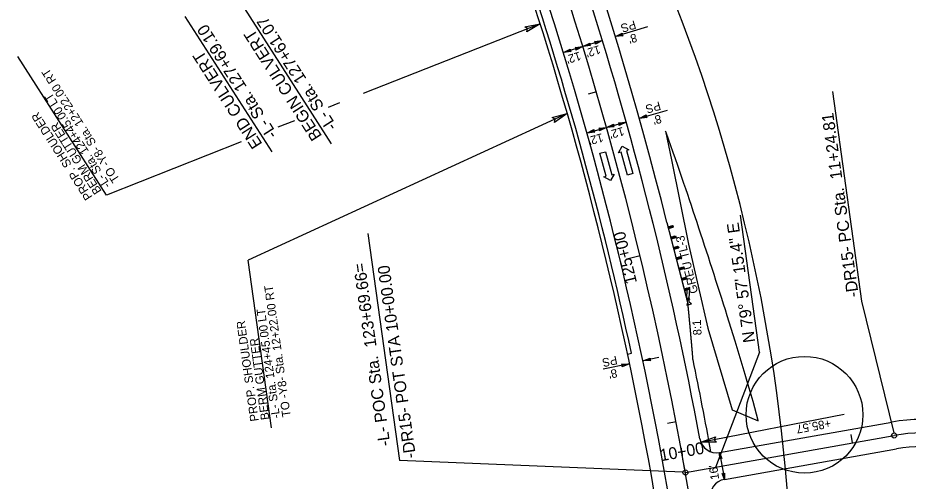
# Model space of a CAD drawing. Extents: x 472216 to 481979, y 489069 to 507339.
# Drawn here: x 477492 to 478016, y 498961 to 499234 of the extents above; entities that cross this region are included whole.
import ezdxf

# ---------------------------------------------------------------- set-up
doc = ezdxf.new("R2010")
doc.units = 0
for name, color, linetype in [('Old_Level_12', 7, 'Continuous'), ('Prop Drainage Structure Outlet Berm Ditch 850 10 CELL', 7, 'Continuous'), ('Prop Drainage Structure Pipe CSP 15in', 7, 'Continuous'), ('Prop Drainage Structure Pipe Plug CELL', 7, 'Continuous'), ('Prop Drainage Structure Pipe RCP 24in Class III Label', 7, 'Continuous'), ('Prop Drainage Structure Pipe Side Drain 15in Label', 7, 'Continuous'), ('Prop Drainage Structure Tops and Inverts LABEL', 7, 'Continuous'), ('Prop Earthen Structure False Sump CELL', 7, 'Continuous'), ('Prop Earthen Structure Head Ditch', 7, 'Continuous'), ('Prop Erosion Embankment Toe Protection CELL', 7, 'Continuous'), ('Sheet Block Revision CELL', 7, 'Continuous'), ('Sheet North Arrow Point CELL', 7, 'Continuous'), ('Sheet PE Seal Cell', 7, 'Continuous'), ('Sheet Plan And Profile CELL', 7, 'Continuous'), ('Sheet Plot Border Outside CELL', 7, 'Continuous'), ('Sheet Profile Grid Major CELL', 7, 'Continuous'), ('Sheet Profile Grid Minor CELL', 7, 'Continuous')]:
    doc.layers.add(name, color=color, linetype=linetype)

msp = doc.modelspace()

# ---------------------------------------------------------------- linework, layer by layer
at = {"layer": 'Old_Level_12'}
for p, q in [((477625.35, 499239.03), (477676.48, 499159.33)), ((477590.23, 499234.32), (477641.36, 499154.62)), ((477988.83, 499066.73), (477971.63, 499190.31)), ((477928.58, 499036.62), (477917.34, 499117.33)), ((477697.93, 499106.58), (477716.55, 498972.83)), ((478007.79, 498989.12), (477988.83, 499066.73)), ((477928.58, 499036.62), (477902.59, 498968.76)), ((477883.33, 498966.08), (477716.55, 498972.83))]:
    msp.add_line(p, q, dxfattribs=at)
for centre in [(478007.79, 498987.62), (477884.89, 498965.85)]:
    msp.add_circle(centre, 1.5, dxfattribs=at)
at = {"layer": 'Prop Drainage Structure Outlet Berm Ditch 850 10 CELL'}
for points in [[(477790.44, 499228.29), (477799.38, 499230.16), (477791.55, 499225.34), (477792.03, 499227.26)], [(477848.21, 499223.11), (477843.68, 499222.53), (477847.77, 499224.62), (477847.46, 499223.69)], [(477820.02, 499216.11), (477824.55, 499216.68), (477820.46, 499214.59), (477820.78, 499215.53)], [(477829.08, 499217.26), (477824.55, 499216.68), (477828.65, 499218.77), (477828.33, 499217.84)], [(477831.5, 499219.62), (477836.03, 499220.19), (477831.93, 499218.1), (477832.25, 499219.04)], [(477817.61, 499213.75), (477813.08, 499213.17), (477817.17, 499215.26), (477816.85, 499214.33)], [(477806.56, 499174.91), (477815.39, 499177.26), (477807.83, 499172.03), (477808.21, 499173.96)], [(477862.32, 499174.89), (477857.78, 499174.42), (477861.92, 499176.41), (477861.58, 499175.49)], [(477833.98, 499168.55), (477838.52, 499169.02), (477834.38, 499167.03), (477834.72, 499167.96)], [(477843.06, 499169.49), (477838.52, 499169.02), (477842.66, 499171.01), (477842.33, 499170.09)], [(477845.53, 499171.79), (477850.08, 499172.26), (477845.94, 499170.27), (477846.27, 499171.2)], [(477831.51, 499166.25), (477826.97, 499165.78), (477831.11, 499167.77), (477830.77, 499166.85)], [(477864.48, 499031.73), (477859.92, 499031.56), (477864.18, 499033.27), (477863.78, 499032.37)], [(477847.36, 499029.7), (477851.92, 499029.87), (477847.66, 499028.15), (477848.06, 499029.05)], [(477903.17, 498983.78), (477894.04, 498983.72), (477902.67, 498986.89), (477901.82, 498985.11)], [(477905.1, 498973.9), (477905.08, 498977.55), (477906.35, 498974.1), (477905.64, 498974.44)], [(477907.86, 498965.45), (477907.88, 498961.79), (477906.61, 498965.25), (477907.32, 498964.9)]]:
    msp.add_lwpolyline(points, close=True, dxfattribs=at)
at = {"layer": 'Prop Drainage Structure Pipe Plug CELL'}
for p, q in [((477874.02, 499113.05), (477885.68, 499067.77)), ((477874.65, 499110.59), (477877.56, 499111.33)), ((477876.35, 499109.99), (477877.56, 499111.33)), ((477877.56, 499111.33), (477877.81, 499110.37)), ((477874.65, 499110.59), (477874.9, 499109.62)), ((477876.35, 499109.99), (477874.65, 499110.59)), ((477876.1, 499110.96), (477874.9, 499109.62)), ((477874.9, 499109.62), (477877.81, 499110.37)), ((477874.9, 499109.62), (477876.35, 499109.99)), ((477876.1, 499110.96), (477876.35, 499109.99)), ((477877.81, 499110.37), (477876.1, 499110.96)), ((477876.22, 499104.48), (477879.18, 499105.24)), ((477876.22, 499104.48), (477877.95, 499103.89)), ((477877.7, 499104.86), (477876.47, 499103.51)), ((477876.47, 499103.51), (477879.43, 499104.28)), ((477877.7, 499104.86), (477877.95, 499103.89)), ((477879.43, 499104.28), (477877.7, 499104.86)), ((477877.95, 499103.89), (477879.18, 499105.24)), ((477879.18, 499105.24), (477879.43, 499104.28)), ((477877.8, 499098.38), (477880.75, 499099.14)), ((477877.8, 499098.38), (477879.52, 499097.79)), ((477879.27, 499098.76), (477878.05, 499097.41)), ((477878.05, 499097.41), (477881, 499098.17)), ((477879.27, 499098.76), (477879.52, 499097.79)), ((477881, 499098.17), (477879.27, 499098.76)), ((477879.52, 499097.79), (477880.75, 499099.14)), ((477880.75, 499099.14), (477881, 499098.17)), ((477879.37, 499092.28), (477882.31, 499093.04)), ((477879.37, 499092.28), (477879.62, 499091.31)), ((477879.37, 499092.28), (477881.09, 499091.69)), ((477880.84, 499092.66), (477879.62, 499091.31)), ((477879.62, 499091.31), (477882.56, 499092.07)), ((477880.84, 499092.66), (477881.09, 499091.69)), ((477882.56, 499092.07), (477880.84, 499092.66)), ((477881.09, 499091.69), (477882.31, 499093.04)), ((477882.31, 499093.04), (477882.56, 499092.07)), ((477880.94, 499086.18), (477883.98, 499086.96)), ((477880.94, 499086.18), (477882.71, 499085.6)), ((477882.46, 499086.57), (477881.19, 499085.21)), ((477881.19, 499085.21), (477884.23, 499085.99)), ((477882.46, 499086.57), (477882.71, 499085.6)), ((477884.23, 499085.99), (477882.46, 499086.57)), ((477882.71, 499085.6), (477883.98, 499086.96)), ((477883.98, 499086.96), (477884.23, 499085.99)), ((477882.51, 499080.08), (477885.42, 499080.82)), ((477882.51, 499080.08), (477884.22, 499079.48)), ((477883.97, 499080.45), (477882.76, 499079.11)), ((477882.76, 499079.11), (477885.67, 499079.86)), ((477883.97, 499080.45), (477884.22, 499079.48)), ((477885.67, 499079.86), (477883.97, 499080.45)), ((477884.22, 499079.48), (477885.42, 499080.82)), ((477885.42, 499080.82), (477885.67, 499079.86)), ((477884.09, 499073.97), (477887.05, 499074.74)), ((477885.82, 499073.39), (477887.05, 499074.74)), ((477887.05, 499074.74), (477887.3, 499073.77)), ((477884.09, 499073.97), (477885.82, 499073.39)), ((477885.57, 499074.36), (477884.34, 499073)), ((477884.34, 499073), (477887.3, 499073.77)), ((477885.82, 499073.39), (477885.56, 499068.26)), ((477885.57, 499074.36), (477885.82, 499073.39)), ((477887.3, 499073.77), (477885.57, 499074.36)), ((477887.3, 499073.77), (477887.01, 499068.63)), ((477885.56, 499068.26), (477887.01, 499068.63)), ((477887.26, 499067.66), (477885.56, 499068.26)), ((477886.24, 499065.77), (477885.67, 499064.43)), ((477885.67, 499064.43), (477888.53, 499065.11)), ((477886.36, 499067.9), (477885.76, 499067.76)), ((477885.76, 499067.76), (477886.24, 499065.77)), ((477885.81, 499067.29), (477887.01, 499068.63)), ((477885.81, 499067.29), (477887.26, 499067.66)), ((477886.95, 499068.05), (477886.36, 499067.9)), ((477887.43, 499066.06), (477886.95, 499068.05)), ((477887.01, 499068.63), (477887.14, 499068.15)), ((477887.01, 499068.63), (477887.26, 499067.66)), ((477888.53, 499065.11), (477887.43, 499066.06))]:
    msp.add_line(p, q, dxfattribs=at)
at = {"layer": 'Prop Drainage Structure Pipe RCP 24in Class III Label'}
for p, q in [((477850.88, 499035.6), (477853.16, 499036.08)), ((477905.08, 498977.55), (478006.39, 498995.5)), ((477907.88, 498961.8), (478009.18, 498979.74))]:
    msp.add_line(p, q, dxfattribs=at)
for centre, radius, start, end in [((475792.47, 498595.18), 2137, 10.52608, 25.36838), ((475792.47, 498595.18), 2113, 7.92268, 25.40794), ((478025.23, 498889.15), 108, 26.5826, 100.0457), ((477903.34, 498987.4), 10, 190.5261, 280.0457), ((478025.23, 498889.15), 92, 26.5826, 100.0457), ((477909.62, 498951.95), 10, 100.0457, 189.5654)]:
    msp.add_arc(centre, radius, start, end, dxfattribs=at)
at = {"layer": 'Prop Drainage Structure Pipe Side Drain 15in Label'}
for p, q in [((477834.62, 499153.82), (477837.8, 499154.69)), ((477838.35, 499140.32), (477834.62, 499153.82)), ((477837.8, 499154.69), (477841.53, 499141.2)), ((477845.63, 499154.14), (477847.78, 499158.01)), ((477847.07, 499154.54), (477845.63, 499154.14)), ((477850.8, 499141.05), (477847.07, 499154.54)), ((477847.78, 499158.01), (477851.7, 499155.82)), ((477851.7, 499155.82), (477850.25, 499155.42)), ((477850.25, 499155.42), (477853.98, 499141.93)), ((477836.9, 499139.92), (477838.35, 499140.32)), ((477840.83, 499137.74), (477836.9, 499139.92)), ((477842.98, 499141.6), (477840.83, 499137.74)), ((477841.53, 499141.2), (477842.98, 499141.6)), ((477853.98, 499141.93), (477850.8, 499141.05))]:
    msp.add_line(p, q, dxfattribs=at)
at = {"layer": 'Prop Drainage Structure Tops and Inverts LABEL'}
for radius, start, end in [(2145, 13.97102, 25.36961), (2105, 7.92268, 25.25594)]:
    msp.add_arc((475792.47, 498595.18), radius, start, end, dxfattribs=at)
at = {"layer": 'Prop Earthen Structure False Sump CELL'}
msp.add_arc((475792.47, 498595.18), 2107.33, 12.07695, 25.25594, dxfattribs=at)
at = {"layer": 'Prop Earthen Structure Head Ditch'}
for p, q in [((477873.24, 499166.91), (477876.67, 499150.05)), ((477876.67, 499150.05), (477886.79, 499100.3)), ((477886.79, 499100.3), (477898.17, 499050.9)), ((477898.17, 499050.9), (477912.42, 499002.69)), ((477912.42, 499002.69), (477927.83, 498996.33))]:
    msp.add_line(p, q, dxfattribs=at)
msp.add_lwpolyline([(477927.83, 498996.33), (477927.78, 498996.52), (477926.76, 499000.25), (477925.76, 499003.94), (477924.73, 499007.67), (477923.65, 499011.49), (477922.52, 499015.42), (477921.32, 499019.44), (477920.11, 499023.49), (477918.91, 499027.5), (477917.72, 499031.47), (477916.55, 499035.39), (477915.38, 499039.27), (477914.21, 499043.12), (477913.04, 499046.93), (477911.87, 499050.7), (477910.71, 499054.41), (477909.57, 499058.03), (477908.47, 499061.55), (477907.38, 499064.98), (477906.31, 499068.4), (477905.2, 499071.85), (477904.08, 499075.36), (477902.93, 499078.91), (477901.78, 499082.46), (477900.65, 499085.96), (477899.53, 499089.41), (477898.43, 499092.81), (477897.33, 499096.19), (477896.23, 499099.56), (477895.13, 499102.93), (477894.02, 499106.3), (477892.91, 499109.67), (477891.8, 499113.04), (477890.69, 499116.4), (477889.57, 499119.76), (477888.46, 499123.09), (477887.36, 499126.39), (477886.27, 499129.65), (477885.18, 499132.87), (477884.07, 499136.13), (477882.9, 499139.53), (477881.67, 499143.06), (477880.38, 499146.72), (477879.04, 499150.49), (477877.68, 499154.33), (477876.29, 499158.25), (477874.88, 499162.25), (477873.5, 499166.18), (477873.24, 499166.91)], dxfattribs=at)
at = {"layer": 'Prop Erosion Embankment Toe Protection CELL'}
msp.add_line((477874.02, 499113.05), (477886.49, 499064.62), dxfattribs=at)
for radius, start, end in [(2145, 13.97102, 25.36961), (2105, 7.92268, 25.25594), (2142, 10.29469, 11.77308)]:
    msp.add_arc((475792.47, 498595.18), radius, start, end, dxfattribs=at)
msp.add_spline([(477889.41, 499032.22), (477889.37, 499032.66), (477889.34, 499033.1), (477889.3, 499033.54), (477889.27, 499033.97), (477889.23, 499034.41), (477889.19, 499034.85), (477889.16, 499035.29), (477889.12, 499035.73), (477889.08, 499036.16), (477889.05, 499036.6), (477889.01, 499037.04), (477888.97, 499037.48), (477888.93, 499037.91), (477888.9, 499038.35), (477888.86, 499038.79), (477888.82, 499039.23), (477888.78, 499039.67), (477888.75, 499040.1), (477888.71, 499040.54), (477888.67, 499040.98), (477888.63, 499041.42), (477888.6, 499041.85), (477888.56, 499042.29), (477888.52, 499042.73), (477888.48, 499043.17), (477888.44, 499043.61), (477888.4, 499044.04), (477888.37, 499044.48), (477888.33, 499044.92), (477888.29, 499045.36), (477888.25, 499045.79), (477888.21, 499046.23), (477888.17, 499046.67), (477888.13, 499047.11), (477888.09, 499047.55), (477888.05, 499047.98), (477888.01, 499048.42), (477887.98, 499048.86), (477887.94, 499049.3), (477887.9, 499049.74), (477887.86, 499050.17), (477887.82, 499050.61), (477887.78, 499051.05), (477887.74, 499051.49), (477887.7, 499051.92), (477887.66, 499052.36), (477887.62, 499052.8), (477887.58, 499053.24), (477887.54, 499053.68), (477887.49, 499054.11), (477887.45, 499054.55), (477887.41, 499054.99), (477887.37, 499055.43), (477887.33, 499055.87), (477887.29, 499056.3), (477887.25, 499056.74), (477887.21, 499057.18), (477887.17, 499057.62), (477887.13, 499058.06), (477887.08, 499058.49), (477887.04, 499058.93), (477887, 499059.37), (477886.96, 499059.81), (477886.92, 499060.25), (477886.88, 499060.68), (477886.83, 499061.12), (477886.79, 499061.56), (477886.75, 499062), (477886.71, 499062.43), (477886.66, 499062.87), (477886.62, 499063.31), (477886.58, 499063.75), (477886.49, 499064.62)], degree=3, dxfattribs=at)
at = {"layer": 'Sheet Block Revision CELL'}
for p, q in [((477799.38, 499230.16), (477695.25, 499188.98)), ((477862.55, 499228.3), (477843.68, 499222.53)), ((477836.03, 499220.19), (477813.08, 499213.17)), ((477544.21, 499129.24), (477491.91, 499210.76)), ((477681.33, 499183.47), (477674.71, 499180.85)), ((477815.39, 499177.26), (477627.47, 499090.96)), ((477874.09, 499179), (477857.78, 499174.42)), ((477654.85, 499173), (477645.06, 499169.13)), ((477850.08, 499172.26), (477826.97, 499165.78)), ((477623.47, 499160.59), (477544.21, 499129.24)), ((477641.21, 498992.23), (477627.47, 499090.96)), ((477869.2, 499033.52), (477859.92, 499031.56)), ((477851.92, 499029.87), (477836.47, 499026.61)), ((477893.86, 498983.69), (477978.33, 499000.25)), ((477905.08, 498977.55), (477907.88, 498961.79))]:
    msp.add_line(p, q, dxfattribs=at)
at = {"layer": 'Sheet North Arrow Point CELL'}
msp.add_line((477884.89, 498965.85), (478007.79, 498987.62), dxfattribs=at)
for centre, radius, start, end in [((475792.47, 498595.18), 2125, 7.92268, 31.27221), ((476947.96, 498877.15), 1000, 3.2561, 24.00169), ((478025.23, 498889.15), 100, 26.5826, 100.0457)]:
    msp.add_arc(centre, radius, start, end, dxfattribs=at)
at = {"layer": 'Sheet PE Seal Cell'}
for p, q in [((477832.51, 499190.03), (477827.71, 499188.63)), ((477879.39, 498995.68), (477874.48, 498994.74)), ((477983.36, 498983.29), (477982.49, 498988.22))]:
    msp.add_line(p, q, dxfattribs=at)
at = {"layer": 'Sheet Plot Border Outside CELL'}
msp.add_circle((477955.03, 498999.85), 34.39, dxfattribs=at)
at = {"layer": 'Sheet Profile Grid Minor CELL'}
for p, q in [((477858.24, 499093.41), (477850.46, 499091.53)), ((477884.89, 498965.85), (477883.5, 498973.73))]:
    msp.add_line(p, q, dxfattribs=at)

# ---------------------------------------------------------------- texts
at = {"layer": 'Old_Level_12'}
for s, rotation, p in [('-L- Sta. 127+61.07', 122.6818, (477680.05, 499169.72)), ('-L- Sta. 127+69.10', 122.6818, (477644.93, 499165.01)), ('BEGIN CULVERT', 122.6818, (477671.22, 499164.05)), ('END CULVERT', 122.6818, (477636.09, 499159.34)), ('-DR15- PC Sta.  11+24.81', 97.9227, (477987.03, 499069.53)), ('-L- POC Sta.  123+69.66=', 97.9227, (477711.25, 498981.86)), ('-DR15- POT STA 10+00.00', 97.9227, (477726.39, 498974.66))]:
    msp.add_text(s, height=7, rotation=rotation, dxfattribs=at).set_placement(p)
at = {"layer": 'Prop Drainage Structure Pipe CSP 15in'}
for s, rotation, p in [('PS', 197.006, (477854.93, 499232.18)), ("8'", 197.006, (477855.55, 499224.53)), ("12'", 197.006, (477834.05, 499217.54)), ("12'", 197.006, (477822.56, 499213.78)), ('TO -Y8- Sta. 12+22.00 RT', 122.6818, (477552.09, 499138.49)), ('-L- Sta. 124+45.00 LT', 122.6818, (477546.76, 499135.07)), ('PS', 195.6669, (477869.59, 499184.41)), ('PROP. SHOULDER ', 122.6818, (477536.09, 499128.22)), ("8'", 195.6669, (477870.03, 499176.74)), ('BERM GUTTER', 122.6818, (477541.42, 499131.64)), ("12'", 195.6669, (477848.07, 499169.41)), ("12'", 195.6669, (477835.76, 499165.7)), ('TO -Y8- Sta. 12+22.00 RT', 97.9227, (477652.62, 498998.9)), ('-L- Sta. 124+45.00 LT', 97.9227, (477646.34, 498998.03)), ('PROP. SHOULDER ', 97.9227, (477633.78, 498996.28)), ('8:1', 93.0599, (477894.48, 499046.73)), ('BERM GUTTER', 97.9227, (477640.06, 498997.15)), ('PS', 191.9186, (477844.27, 499034.63)), ("8'", 191.9186, (477844.2, 499026.95)), ('+85.57', 190.1386, (477970.17, 498997.3)), ("16'", 98.0061, (477904.8, 498961.97))]:
    msp.add_text(s, height=5, rotation=rotation, dxfattribs=at).set_placement(p)
at = {"layer": 'Prop Drainage Structure Pipe Plug CELL'}
msp.add_text('GREU TL-3', height=5, rotation=104.0095, dxfattribs=at).set_placement((477892.47, 499071.88))
at = {"layer": 'Sheet Plan And Profile CELL'}
msp.add_text('N 79%%d 57\' 15.4" E', height=7, rotation=97.9227, dxfattribs=at).set_placement((477926.02, 499042.79))
at = {"layer": 'Sheet Profile Grid Major CELL'}
for s, rotation, p in [('125+00', 103.5599, (477856.48, 499077.73)), ('10+00', 10.0457, (477870.51, 498972.44))]:
    msp.add_text(s, height=7, rotation=rotation, dxfattribs=at).set_placement(p)

doc.saveas('drawing.dxf')
